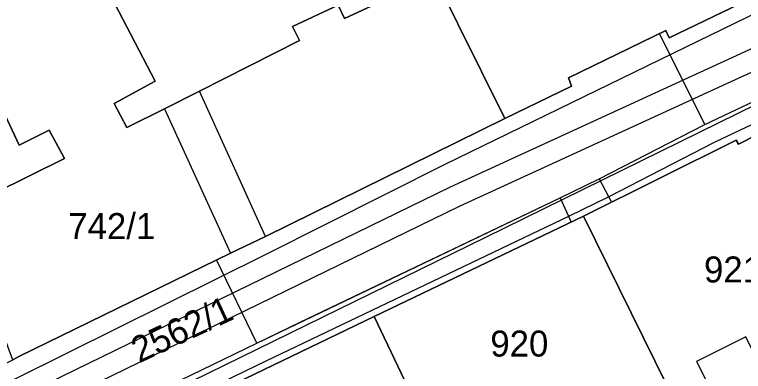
# Model space of a CAD drawing. Extents: x -263423 to -261326, y -1240067 to -1237864.
# Drawn here: x -262689.3 to -262633.3, y -1239122.4 to -1239094.9 of the extents above; entities that cross this region are included whole.
import ezdxf

# ---------------------------------------------------------------- set-up
doc = ezdxf.new("R2010")
doc.units = 0
for name, color, linetype in [('body_kn', 7, 'Continuous'), ('kladpar_druhypozemkov', 7, 'Continuous'), ('kladpar_hranice', 7, 'Continuous'), ('kladpar_parcelnecisla', 7, 'Continuous'), ('kladpar_plochy', 7, 'Continuous'), ('tarchy_linie', 7, 'Continuous'), ('zappar_hrandruhpozemk', 7, 'Continuous')]:
    doc.layers.add(name, color=color, linetype=linetype)

msp = doc.modelspace()

# ---------------------------------------------------------------- linework, layer by layer
at = {"layer": 'body_kn'}
for p, q in [((-262663.96, -1239095.23), (-262663.96, -1239095.23)), ((-262667.98, -1239095.84), (-262667.98, -1239095.84)), ((-262639.73, -1239096.39), (-262639.73, -1239096.39)), ((-262639.24, -1239096.15), (-262639.24, -1239096.15)), ((-262667.43, -1239096.93), (-262667.43, -1239096.93)), ((-262639, -1239096.73), (-262639, -1239096.73)), ((-262646.74, -1239099.8), (-262646.74, -1239099.8)), ((-262678.54, -1239100.06), (-262678.54, -1239100.06)), ((-262646.5, -1239100.44), (-262646.5, -1239100.44)), ((-262675.13, -1239100.83), (-262675.13, -1239100.83)), ((-262681.69, -1239101.77), (-262681.69, -1239101.77)), ((-262677.82, -1239102.17), (-262677.82, -1239102.17)), ((-262677.82, -1239102.17), (-262677.82, -1239102.17)), ((-262651.63, -1239102.93), (-262651.63, -1239102.93)), ((-262686.68, -1239103.82), (-262686.68, -1239103.82)), ((-262680.71, -1239103.63), (-262680.71, -1239103.63)), ((-262636.24, -1239103.4), (-262636.24, -1239103.4)), ((-262636.24, -1239103.4), (-262636.24, -1239103.4)), ((-262688.99, -1239104.98), (-262688.99, -1239104.98)), ((-262688.99, -1239104.98), (-262688.99, -1239104.98)), ((-262635.53, -1239104.78), (-262635.53, -1239104.78)), ((-262633.84, -1239104.59), (-262633.84, -1239104.59)), ((-262633.84, -1239104.59), (-262633.84, -1239104.59)), ((-262633.66, -1239104.91), (-262633.66, -1239104.91)), ((-262685.52, -1239106.01), (-262685.52, -1239106.01)), ((-262656.22, -1239106.45), (-262656.22, -1239106.45)), ((-262644.37, -1239107.57), (-262644.37, -1239107.57)), ((-262644.37, -1239107.57), (-262644.37, -1239107.57)), ((-262655.8, -1239108.18), (-262655.8, -1239108.18)), ((-262647.37, -1239109.03), (-262647.37, -1239109.03)), ((-262647.37, -1239109.03), (-262647.37, -1239109.03)), ((-262643.69, -1239108.97), (-262643.69, -1239108.97)), ((-262643.42, -1239109.35), (-262643.42, -1239109.35)), ((-262655.11, -1239109.68), (-262655.11, -1239109.68)), ((-262646.69, -1239110.43), (-262646.69, -1239110.43)), ((-262645.58, -1239110.43), (-262645.58, -1239110.43)), ((-262645.58, -1239110.43), (-262645.58, -1239110.43)), ((-262646.54, -1239110.89), (-262646.54, -1239110.89)), ((-262670.04, -1239112), (-262670.04, -1239112)), ((-262670.04, -1239112), (-262670.04, -1239112)), ((-262653.1, -1239112.05), (-262653.1, -1239112.05)), ((-262672.74, -1239113.28), (-262672.74, -1239113.28)), ((-262669.95, -1239113.34), (-262669.95, -1239113.34)), ((-262673.82, -1239113.81), (-262673.82, -1239113.81)), ((-262661.68, -1239118.15), (-262661.68, -1239118.15)), ((-262661.68, -1239118.15), (-262661.68, -1239118.15)), ((-262667.39, -1239118.59), (-262667.39, -1239118.59)), ((-262670.7, -1239120.2), (-262670.7, -1239120.2)), ((-262670.7, -1239120.2), (-262670.7, -1239120.2)), ((-262689.03, -1239121.24), (-262689.03, -1239121.24)), ((-262670.02, -1239121.6), (-262670.02, -1239121.6)), ((-262636.88, -1239121.62), (-262636.88, -1239121.62))]:
    msp.add_line(p, q, dxfattribs=at)
at = {"layer": 'kladpar_druhypozemkov'}
for p, q in [((-262681.58, -1239109.78), (-262681.58, -1239109.78)), ((-262634.93, -1239113.04), (-262634.93, -1239113.04)), ((-262669.87, -1239117.03), (-262669.87, -1239117.03)), ((-262650.43, -1239119.14), (-262650.43, -1239119.14))]:
    msp.add_line(p, q, dxfattribs=at)
at = {"layer": 'kladpar_hranice'}
for points in [[(-262648.81, -1239063.91), (-262648.36, -1239063.61), (-262646.11, -1239068.1), (-262639.73, -1239081.14), (-262638.03, -1239084.61), (-262633.54, -1239094.11), (-262639, -1239096.73), (-262639.24, -1239096.15), (-262646.74, -1239099.8), (-262646.5, -1239100.44), (-262651.63, -1239102.93), (-262657.04, -1239092.01), (-262662.25, -1239080.84), (-262663.53, -1239078.21), (-262663.93, -1239076.17), (-262664.41, -1239075.01), (-262648.81, -1239063.91)], [(-262670.53, -1239084.92), (-262669.68, -1239086.65), (-262666.15, -1239084.95), (-262666.94, -1239083.22), (-262662.25, -1239080.84), (-262657.04, -1239092.01), (-262663.96, -1239095.23), (-262664.45, -1239094.2), (-262667.98, -1239095.84), (-262667.43, -1239096.93), (-262675.13, -1239100.83), (-262677.82, -1239102.17), (-262680.71, -1239103.63), (-262681.69, -1239101.77), (-262678.54, -1239100.06), (-262681.95, -1239093.5), (-262683.16, -1239091.13), (-262680.85, -1239089.9), (-262670.53, -1239084.92)], [(-262688.99, -1239104.98), (-262686.68, -1239103.82), (-262685.52, -1239106.01), (-262693.67, -1239110.02), (-262695.72, -1239105.28), (-262699.16, -1239097.2), (-262700.19, -1239095.01), (-262703.77, -1239087.63), (-262698.87, -1239083.86), (-262688.99, -1239104.98)], [(-262681.95, -1239093.5), (-262678.54, -1239100.06), (-262681.69, -1239101.77), (-262680.71, -1239103.63), (-262677.82, -1239102.17), (-262675.13, -1239100.83), (-262667.43, -1239096.93), (-262667.98, -1239095.84), (-262664.45, -1239094.2), (-262663.96, -1239095.23), (-262657.04, -1239092.01), (-262651.63, -1239102.93), (-262670.04, -1239112), (-262672.74, -1239113.28), (-262689.03, -1239121.24), (-262689.48, -1239121.49), (-262689.66, -1239121.04), (-262693.67, -1239110.02), (-262685.52, -1239106.01), (-262686.68, -1239103.82), (-262688.99, -1239104.98), (-262698.87, -1239083.86)], [(-262689.48, -1239121.49), (-262689.03, -1239121.24), (-262672.74, -1239113.28), (-262670.04, -1239112), (-262651.63, -1239102.93), (-262646.5, -1239100.44), (-262646.74, -1239099.8), (-262639.24, -1239096.15), (-262639, -1239096.73), (-262633.54, -1239094.11)], [(-262629.36, -1239102.72), (-262633.66, -1239104.91), (-262633.84, -1239104.59), (-262645.58, -1239110.43), (-262661.68, -1239118.15), (-262677.97, -1239126), (-262682.78, -1239128.5), (-262698.23, -1239135.72), (-262708.57, -1239135.75), (-262721.85, -1239142.01), (-262726.33, -1239144.01), (-262732.04, -1239146.68), (-262742.94, -1239151.84), (-262755.45, -1239158.12), (-262756.22, -1239155.69), (-262757.11, -1239152.87), (-262755.41, -1239153.42), (-262729.58, -1239141.46), (-262722.71, -1239137.99), (-262709.21, -1239131.16), (-262706.12, -1239129.59), (-262689.48, -1239121.49)], [(-262633.84, -1239104.59), (-262633.66, -1239104.91), (-262629.36, -1239102.72), (-262621.35, -1239119.48), (-262616.91, -1239128.15), (-262625.52, -1239130.51), (-262634.46, -1239133.04), (-262636.41, -1239129.06), (-262645.58, -1239110.43), (-262633.84, -1239104.59)], [(-262645.58, -1239110.43), (-262636.41, -1239129.06), (-262634.46, -1239133.04), (-262639.95, -1239134.51), (-262640.72, -1239134.75), (-262652.27, -1239137.87), (-262653.61, -1239135.11), (-262661.68, -1239118.15), (-262645.58, -1239110.43)], [(-262661.68, -1239118.15), (-262653.61, -1239135.11), (-262652.27, -1239137.87), (-262657.44, -1239139.22), (-262662.93, -1239140.69), (-262670.46, -1239142.68), (-262671.91, -1239139.28), (-262673.79, -1239135.11), (-262677.97, -1239126), (-262661.68, -1239118.15)]]:
    msp.add_lwpolyline(points, dxfattribs=at)
at = {"layer": 'kladpar_plochy'}
for points in [[(-262648.81, -1239063.91), (-262648.36, -1239063.61), (-262646.11, -1239068.1), (-262639.73, -1239081.14), (-262638.03, -1239084.61), (-262633.54, -1239094.11), (-262639, -1239096.73), (-262639.24, -1239096.15), (-262646.74, -1239099.8), (-262646.5, -1239100.44), (-262651.63, -1239102.93), (-262657.04, -1239092.01), (-262662.25, -1239080.84), (-262663.53, -1239078.21), (-262663.93, -1239076.17), (-262664.41, -1239075.01)], [(-262670.53, -1239084.92), (-262669.68, -1239086.65), (-262666.15, -1239084.95), (-262666.94, -1239083.22), (-262662.25, -1239080.84), (-262657.04, -1239092.01), (-262663.96, -1239095.23), (-262664.45, -1239094.2), (-262667.98, -1239095.84), (-262667.43, -1239096.93), (-262675.13, -1239100.83), (-262677.82, -1239102.17), (-262680.71, -1239103.63), (-262681.69, -1239101.77), (-262678.54, -1239100.06), (-262681.95, -1239093.5), (-262683.16, -1239091.13), (-262680.85, -1239089.9)], [(-262688.99, -1239104.98), (-262686.68, -1239103.82), (-262685.52, -1239106.01), (-262693.67, -1239110.02), (-262695.72, -1239105.28), (-262699.16, -1239097.2), (-262700.19, -1239095.01), (-262703.77, -1239087.63), (-262698.87, -1239083.86)], [(-262633.84, -1239104.59), (-262633.66, -1239104.91), (-262629.36, -1239102.72), (-262621.35, -1239119.48), (-262616.91, -1239128.15), (-262625.52, -1239130.51), (-262634.46, -1239133.04), (-262636.41, -1239129.06), (-262645.58, -1239110.43)], [(-262645.58, -1239110.43), (-262636.41, -1239129.06), (-262634.46, -1239133.04), (-262639.95, -1239134.51), (-262640.72, -1239134.75), (-262652.27, -1239137.87), (-262653.61, -1239135.11), (-262661.68, -1239118.15)], [(-262661.68, -1239118.15), (-262653.61, -1239135.11), (-262652.27, -1239137.87), (-262657.44, -1239139.22), (-262662.93, -1239140.69), (-262670.46, -1239142.68), (-262671.91, -1239139.28), (-262673.79, -1239135.11), (-262677.97, -1239126)]]:
    msp.add_lwpolyline(points, close=True, dxfattribs=at)
for points in [[(-262681.95, -1239093.5), (-262678.54, -1239100.06), (-262681.69, -1239101.77), (-262680.71, -1239103.63), (-262677.82, -1239102.17), (-262675.13, -1239100.83), (-262667.43, -1239096.93), (-262667.98, -1239095.84), (-262664.45, -1239094.2), (-262663.96, -1239095.23), (-262657.04, -1239092.01), (-262651.63, -1239102.93), (-262670.04, -1239112), (-262672.74, -1239113.28), (-262689.03, -1239121.24), (-262689.48, -1239121.49), (-262689.66, -1239121.04), (-262693.67, -1239110.02), (-262685.52, -1239106.01), (-262686.68, -1239103.82), (-262688.99, -1239104.98), (-262698.87, -1239083.86)], [(-262689.48, -1239121.49), (-262689.03, -1239121.24), (-262672.74, -1239113.28), (-262670.04, -1239112), (-262651.63, -1239102.93), (-262646.5, -1239100.44), (-262646.74, -1239099.8), (-262639.24, -1239096.15), (-262639, -1239096.73), (-262633.54, -1239094.11)], [(-262629.36, -1239102.72), (-262633.66, -1239104.91), (-262633.84, -1239104.59), (-262645.58, -1239110.43), (-262661.68, -1239118.15), (-262677.97, -1239126), (-262682.78, -1239128.5), (-262698.23, -1239135.72)]]:
    msp.add_lwpolyline(points, dxfattribs=at)
at = {"layer": 'tarchy_linie'}
for p, q in [((-262636.24, -1239103.4), (-262639.73, -1239096.39)), ((-262644.37, -1239107.57), (-262643.42, -1239109.35)), ((-262647.37, -1239109.03), (-262646.54, -1239110.89)), ((-262670.7, -1239120.2), (-262673.82, -1239113.81))]:
    msp.add_line(p, q, dxfattribs=at)
for points in [[(-262763.27, -1239160.42), (-262763.7, -1239158.99), (-262763.72, -1239158.93), (-262764.11, -1239157.41), (-262748.32, -1239151.42), (-262714.59, -1239134.46), (-262703.59, -1239129.29), (-262701.19, -1239130.28), (-262655.8, -1239108.18), (-262613.31, -1239088.64)], [(-262702.38, -1239132.7), (-262655.11, -1239109.68), (-262612.66, -1239090.16)], [(-262765.28, -1239159.52), (-262747.77, -1239152.87), (-262713.89, -1239135.85), (-262703.55, -1239130.99), (-262701.18, -1239131.97), (-262700.57, -1239132.4), (-262698.77, -1239133.91), (-262680.77, -1239125.1), (-262676.58, -1239123.05), (-262670.7, -1239120.2), (-262667.39, -1239118.59), (-262647.37, -1239109.03), (-262644.37, -1239107.57), (-262636.24, -1239103.4), (-262621.72, -1239096.52), (-262618.29, -1239095.05), (-262614.87, -1239092.59), (-262612.18, -1239091.29)], [(-262763.72, -1239158.93), (-262747.77, -1239152.87), (-262713.89, -1239135.85), (-262703.55, -1239130.99), (-262701.18, -1239131.97), (-262700.57, -1239132.4), (-262698.77, -1239133.91), (-262680.77, -1239125.1), (-262676.58, -1239123.05), (-262670.7, -1239120.2), (-262647.37, -1239109.03), (-262644.37, -1239107.57), (-262636.24, -1239103.4), (-262621.72, -1239096.52), (-262618.29, -1239095.05), (-262614.87, -1239092.59), (-262612.18, -1239091.29)], [(-262614.07, -1239093.93), (-262617.52, -1239096.41), (-262621.05, -1239097.93), (-262635.53, -1239104.78), (-262643.69, -1239108.97), (-262646.69, -1239110.43), (-262670.02, -1239121.6), (-262675.9, -1239124.45), (-262680.09, -1239126.5), (-262698.12, -1239135.32), (-262697.98, -1239135.6), (-262698.23, -1239135.72), (-262697.87, -1239136.74), (-262700.23, -1239137.97), (-262702.11, -1239134.4), (-262703.14, -1239134.91), (-262704.09, -1239132.96), (-262713.19, -1239137.24), (-262731.37, -1239146.37), (-262732.04, -1239146.68), (-262732.03, -1239146.7), (-262747.22, -1239154.32), (-262763.27, -1239160.42)]]:
    msp.add_lwpolyline(points, dxfattribs=at)
at = {"layer": 'zappar_hrandruhpozemk'}
for p, q in [((-262656.22, -1239106.45), (-262614.4, -1239086.08)), ((-262670.04, -1239112), (-262675.13, -1239100.83)), ((-262677.82, -1239102.17), (-262672.74, -1239113.28)), ((-262669.95, -1239113.34), (-262656.22, -1239106.45)), ((-262678.82, -1239124.64), (-262653.1, -1239112.05))]:
    msp.add_line(p, q, dxfattribs=at)
for points in [[(-262653.1, -1239112.05), (-262629.18, -1239100.31), (-262611.92, -1239091.91)], [(-262728.77, -1239142.43), (-262700.74, -1239128.62), (-262669.95, -1239113.34)], [(-262632.3, -1239121.34), (-262633.09, -1239119.73), (-262636.88, -1239121.62), (-262633.78, -1239127.72), (-262636.41, -1239129.06)]]:
    msp.add_lwpolyline(points, dxfattribs=at)

# ---------------------------------------------------------------- texts
at = {"layer": 'kladpar_parcelnecisla'}
for s, p in [('742/1', (-262685.219, -1239112.2)), ('921', (-262636.306, -1239115.54)), ('920', (-262652.747, -1239121.24))]:
    msp.add_text(s, height=2, dxfattribs=at).set_placement(p)
msp.add_text('2562/1', height=2, rotation=25, dxfattribs=at).set_placement((-262679.769, -1239121.769))

doc.saveas('drawing.dxf')
